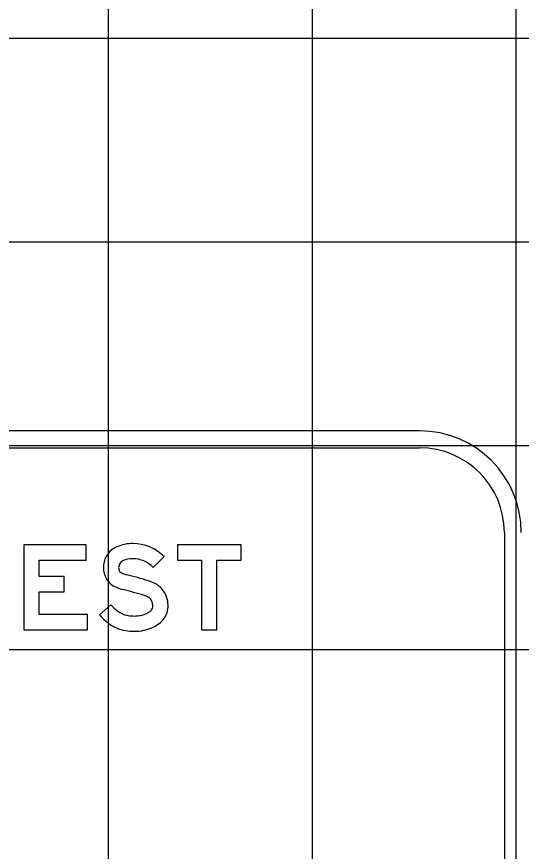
# Model space of a CAD drawing. Extents: x 1797809 to 2198143, y 249608 to 1237864.
# Drawn here: x 2196343.8 to 2196348.76, y 1237199.12 to 1237207.32 of the extents above; entities that cross this region are included whole.
import ezdxf

# ---------------------------------------------------------------- set-up
doc = ezdxf.new("R2010")
doc.units = 0
for name, color, linetype in [('GSBWFILL', 7, 'Continuous'), ('GSCOLORFILL', 7, 'Continuous'), ('GSOUTLINE', 7, 'Continuous'), ('GSSHT', 7, 'Continuous')]:
    doc.layers.add(name, color=color, linetype=linetype)

msp = doc.modelspace()

# ---------------------------------------------------------------- linework, layer by layer
at = {"layer": 'GSBWFILL'}
for points in [[(2196344.4993, 1237201.4481), (2196344.0248, 1237201.4481), (2196344.0248, 1237201.672), (2196344.2703, 1237201.672), (2196344.2703, 1237201.8219), (2196344.0248, 1237201.8219), (2196344.0248, 1237201.9809), (2196344.4868, 1237201.9809), (2196344.4868, 1237202.1308), (2196343.8749, 1237202.1308), (2196343.8749, 1237201.2983), (2196344.4993, 1237201.2983)], [(2196345.3817, 1237201.9809), (2196345.619, 1237201.9809), (2196345.619, 1237201.2983), (2196345.7688, 1237201.2983), (2196345.7688, 1237201.9809), (2196346.0061, 1237201.9809), (2196346.0061, 1237202.1308), (2196345.3817, 1237202.1308)]]:
    msp.add_lwpolyline(points, close=True, dxfattribs=at)
for points in [[(2196345.2518, 1237202.0161), (2196345.1448, 1237201.9112)], [(2196344.6158, 1237201.4458), (2196344.7292, 1237201.5437)]]:
    msp.add_lwpolyline(points, dxfattribs=at)
for centre, major_axis, start_param, end_param in [((2196344.8731, 1237201.913), (0, 0.2177), 0.407095, 1.468557), ((2196344.9443, 1237201.7477), (0, 0.3976), 0, 0.407095), ((2196344.9443, 1237201.7146), (0, 0.4307), 5.487912, 6.283185), ((2196344.8731, 1237201.913), (0, 0.0678), 0.407095, 1.468557), ((2196344.9443, 1237201.7477), (0, 0.2477), 0, 0.407095), ((2196344.9443, 1237201.7146), (0, 0.2809), 5.487912, 6.283185), ((2196344.8932, 1237201.9109), (0, 0.238), 1.468557, 1.941238), ((2196344.8932, 1237201.9109), (0, 0.0881), 1.468557, 1.941238), ((2196344.8449, 1237201.8921), (0, 0.0363), 1.941238, 2.621157), ((2196344.9309, 1237202.0421), (0, 0.2092), 2.621157, 2.899109), ((2196344.8449, 1237201.8921), (0, 0.1861), 1.941238, 2.621157), ((2196343.9104, 1237197.9164), (0, 4.0409), 5.984666, 6.040702), ((2196344.9813, 1237201.3966), (0, 0.3996), 5.812135, 5.984666), ((2196344.9309, 1237202.0421), (0, 0.359), 2.621157, 2.899109), ((2196345.0619, 1237201.5548), (0, 0.2221), 5.402773, 5.812135), ((2196345.0411, 1237201.5376), (0, 0.2491), 4.712389, 5.402773), ((2196343.9104, 1237197.9164), (0, 3.891), 5.984666, 6.040702), ((2196344.9813, 1237201.3966), (0, 0.2497), 5.812135, 5.984666), ((2196345.0619, 1237201.5548), (0, 0.0723), 5.402773, 5.812135), ((2196345.0547, 1237201.8248), (0, 0.43), 2.283243, 2.489697), ((2196345.0411, 1237201.5376), (0, 0.0992), 4.712389, 5.402773), ((2196345.0472, 1237201.5376), (0, 0.0931), 4.424361, 4.712389), ((2196345.0472, 1237201.5376), (0, 0.243), 4.424361, 4.712389), ((2196344.934, 1237201.6667), (0, 0.2311), 2.489697, 2.979885), ((2196344.9716, 1237201.6796), (0, 0.2448), 3.34483, 3.771092), ((2196345.0826, 1237201.5271), (0, 0.0562), 3.771092, 4.424361), ((2196345.0826, 1237201.5271), (0, 0.2061), 3.771092, 4.424361), ((2196345.0547, 1237201.8248), (0, 0.5799), 2.283243, 2.489697), ((2196344.9592, 1237201.8212), (0, 0.3876), 2.979885, 3.141593), ((2196344.9592, 1237201.7397), (0, 0.3061), 3.141593, 3.34483), ((2196344.934, 1237201.6667), (0, 0.381), 2.489697, 2.979885), ((2196344.9592, 1237201.8212), (0, 0.5375), 2.979885, 3.141593), ((2196344.9592, 1237201.7397), (0, 0.456), 3.141593, 3.34483), ((2196344.9716, 1237201.6796), (0, 0.3946), 3.34483, 3.771092)]:
    msp.add_ellipse(centre, major_axis=major_axis, ratio=0.999997, start_param=start_param, end_param=end_param, dxfattribs=at)
at = {"layer": 'GSCOLORFILL'}
for p, q in [((2196347.7585, 1237203.2512), (2196337.269, 1237203.2512)), ((2196337.269, 1237203.0847), (2196347.7585, 1237203.0847)), ((2196348.591, 1237202.2522), (2196348.591, 1237195.2592))]:
    msp.add_line(p, q, dxfattribs=at)
for points in [[(2196344.4993, 1237201.4481), (2196344.0248, 1237201.4481), (2196344.0248, 1237201.672), (2196344.2703, 1237201.672), (2196344.2703, 1237201.8219), (2196344.0248, 1237201.8219), (2196344.0248, 1237201.9809), (2196344.4868, 1237201.9809), (2196344.4868, 1237202.1308), (2196343.8749, 1237202.1308), (2196343.8749, 1237201.2983), (2196344.4993, 1237201.2983)], [(2196345.3817, 1237201.9809), (2196345.619, 1237201.9809), (2196345.619, 1237201.2983), (2196345.7688, 1237201.2983), (2196345.7688, 1237201.9809), (2196346.0061, 1237201.9809), (2196346.0061, 1237202.1308), (2196345.3817, 1237202.1308)]]:
    msp.add_lwpolyline(points, close=True, dxfattribs=at)
for points in [[(2196345.2518, 1237202.0161), (2196345.1448, 1237201.9112)], [(2196344.6158, 1237201.4458), (2196344.7292, 1237201.5437)]]:
    msp.add_lwpolyline(points, dxfattribs=at)
for radius in [0.999, 0.8325]:
    msp.add_arc((2196347.7585, 1237202.2522), radius, 0, 90, dxfattribs=at)
for centre, major_axis, start_param, end_param in [((2196344.8731, 1237201.913), (0, 0.2177), 0.407095, 1.468557), ((2196344.9443, 1237201.7477), (0, 0.3976), 0, 0.407095), ((2196344.9443, 1237201.7146), (0, 0.4307), 5.487912, 6.283185), ((2196344.8731, 1237201.913), (0, 0.0678), 0.407095, 1.468557), ((2196344.9443, 1237201.7477), (0, 0.2477), 0, 0.407095), ((2196344.9443, 1237201.7146), (0, 0.2809), 5.487912, 6.283185), ((2196344.8932, 1237201.9109), (0, 0.238), 1.468557, 1.941238), ((2196344.8932, 1237201.9109), (0, 0.0881), 1.468557, 1.941238), ((2196344.8449, 1237201.8921), (0, 0.0363), 1.941238, 2.621157), ((2196344.9309, 1237202.0421), (0, 0.2092), 2.621157, 2.899109), ((2196344.8449, 1237201.8921), (0, 0.1861), 1.941238, 2.621157), ((2196343.9104, 1237197.9164), (0, 4.0409), 5.984666, 6.040702), ((2196344.9813, 1237201.3966), (0, 0.3996), 5.812135, 5.984666), ((2196344.9309, 1237202.0421), (0, 0.359), 2.621157, 2.899109), ((2196345.0619, 1237201.5548), (0, 0.2221), 5.402773, 5.812135), ((2196345.0411, 1237201.5376), (0, 0.2491), 4.712389, 5.402773), ((2196343.9104, 1237197.9164), (0, 3.891), 5.984666, 6.040702), ((2196344.9813, 1237201.3966), (0, 0.2497), 5.812135, 5.984666), ((2196345.0619, 1237201.5548), (0, 0.0723), 5.402773, 5.812135), ((2196345.0547, 1237201.8248), (0, 0.43), 2.283243, 2.489697), ((2196345.0411, 1237201.5376), (0, 0.0992), 4.712389, 5.402773), ((2196345.0472, 1237201.5376), (0, 0.0931), 4.424361, 4.712389), ((2196345.0472, 1237201.5376), (0, 0.243), 4.424361, 4.712389), ((2196344.934, 1237201.6667), (0, 0.2311), 2.489697, 2.979885), ((2196344.9716, 1237201.6796), (0, 0.2448), 3.34483, 3.771092), ((2196345.0826, 1237201.5271), (0, 0.0562), 3.771092, 4.424361), ((2196345.0826, 1237201.5271), (0, 0.2061), 3.771092, 4.424361), ((2196345.0547, 1237201.8248), (0, 0.5799), 2.283243, 2.489697), ((2196344.9592, 1237201.8212), (0, 0.3876), 2.979885, 3.141593), ((2196344.9592, 1237201.7397), (0, 0.3061), 3.141593, 3.34483), ((2196344.934, 1237201.6667), (0, 0.381), 2.489697, 2.979885), ((2196344.9592, 1237201.8212), (0, 0.5375), 2.979885, 3.141593), ((2196344.9592, 1237201.7397), (0, 0.456), 3.141593, 3.34483), ((2196344.9716, 1237201.6796), (0, 0.3946), 3.34483, 3.771092)]:
    msp.add_ellipse(centre, major_axis=major_axis, ratio=0.999997, start_param=start_param, end_param=end_param, dxfattribs=at)
at = {"layer": 'GSOUTLINE'}
for points in [[(2196344.4993, 1237201.4481), (2196344.0248, 1237201.4481), (2196344.0248, 1237201.672), (2196344.2703, 1237201.672), (2196344.2703, 1237201.8219), (2196344.0248, 1237201.8219), (2196344.0248, 1237201.9809), (2196344.4868, 1237201.9809), (2196344.4868, 1237202.1308), (2196343.8749, 1237202.1308), (2196343.8749, 1237201.2983), (2196344.4993, 1237201.2983)], [(2196345.3817, 1237201.9809), (2196345.619, 1237201.9809), (2196345.619, 1237201.2983), (2196345.7688, 1237201.2983), (2196345.7688, 1237201.9809), (2196346.0061, 1237201.9809), (2196346.0061, 1237202.1308), (2196345.3817, 1237202.1308)]]:
    msp.add_lwpolyline(points, close=True, dxfattribs=at)
for points in [[(2196345.2518, 1237202.0161), (2196345.1448, 1237201.9112)], [(2196344.6158, 1237201.4458), (2196344.7292, 1237201.5437)]]:
    msp.add_lwpolyline(points, dxfattribs=at)
for centre, major_axis, start_param, end_param in [((2196344.8731, 1237201.913), (0, 0.2177), 0.407095, 1.468557), ((2196344.9443, 1237201.7477), (0, 0.3976), 0, 0.407095), ((2196344.9443, 1237201.7146), (0, 0.4307), 5.487912, 6.283185), ((2196344.8731, 1237201.913), (0, 0.0678), 0.407095, 1.468557), ((2196344.9443, 1237201.7477), (0, 0.2477), 0, 0.407095), ((2196344.9443, 1237201.7146), (0, 0.2809), 5.487912, 6.283185), ((2196344.8932, 1237201.9109), (0, 0.238), 1.468557, 1.941238), ((2196344.8932, 1237201.9109), (0, 0.0881), 1.468557, 1.941238), ((2196344.8449, 1237201.8921), (0, 0.0363), 1.941238, 2.621157), ((2196344.9309, 1237202.0421), (0, 0.2092), 2.621157, 2.899109), ((2196344.8449, 1237201.8921), (0, 0.1861), 1.941238, 2.621157), ((2196343.9104, 1237197.9164), (0, 4.0409), 5.984666, 6.040702), ((2196344.9813, 1237201.3966), (0, 0.3996), 5.812135, 5.984666), ((2196344.9309, 1237202.0421), (0, 0.359), 2.621157, 2.899109), ((2196345.0619, 1237201.5548), (0, 0.2221), 5.402773, 5.812135), ((2196345.0411, 1237201.5376), (0, 0.2491), 4.712389, 5.402773), ((2196343.9104, 1237197.9164), (0, 3.891), 5.984666, 6.040702), ((2196344.9813, 1237201.3966), (0, 0.2497), 5.812135, 5.984666), ((2196345.0619, 1237201.5548), (0, 0.0723), 5.402773, 5.812135), ((2196345.0547, 1237201.8248), (0, 0.43), 2.283243, 2.489697), ((2196345.0411, 1237201.5376), (0, 0.0992), 4.712389, 5.402773), ((2196345.0472, 1237201.5376), (0, 0.0931), 4.424361, 4.712389), ((2196345.0472, 1237201.5376), (0, 0.243), 4.424361, 4.712389), ((2196344.934, 1237201.6667), (0, 0.2311), 2.489697, 2.979885), ((2196344.9716, 1237201.6796), (0, 0.2448), 3.34483, 3.771092), ((2196345.0826, 1237201.5271), (0, 0.0562), 3.771092, 4.424361), ((2196345.0826, 1237201.5271), (0, 0.2061), 3.771092, 4.424361), ((2196345.0547, 1237201.8248), (0, 0.5799), 2.283243, 2.489697), ((2196344.9592, 1237201.8212), (0, 0.3876), 2.979885, 3.141593), ((2196344.9592, 1237201.7397), (0, 0.3061), 3.141593, 3.34483), ((2196344.934, 1237201.6667), (0, 0.381), 2.489697, 2.979885), ((2196344.9592, 1237201.8212), (0, 0.5375), 2.979885, 3.141593), ((2196344.9592, 1237201.7397), (0, 0.456), 3.141593, 3.34483), ((2196344.9716, 1237201.6796), (0, 0.3946), 3.34483, 3.771092)]:
    msp.add_ellipse(centre, major_axis=major_axis, ratio=0.999997, start_param=start_param, end_param=end_param, dxfattribs=at)
at = {"layer": 'GSSHT'}
for p, q in [((2196344.7065, 1237163.1062), (2196344.7065, 1237223.1062)), ((2196346.7065, 1237163.1062), (2196346.7065, 1237223.1062)), ((2196348.7065, 1237163.1062), (2196348.7065, 1237223.1062)), ((2196264.7065, 1237207.1062), (2196394.7065, 1237207.1062)), ((2196264.7065, 1237205.1062), (2196394.7065, 1237205.1062)), ((2196264.7065, 1237203.1062), (2196394.7065, 1237203.1062)), ((2196264.7065, 1237201.1062), (2196394.7065, 1237201.1062))]:
    msp.add_line(p, q, dxfattribs=at)

doc.saveas('drawing.dxf')
